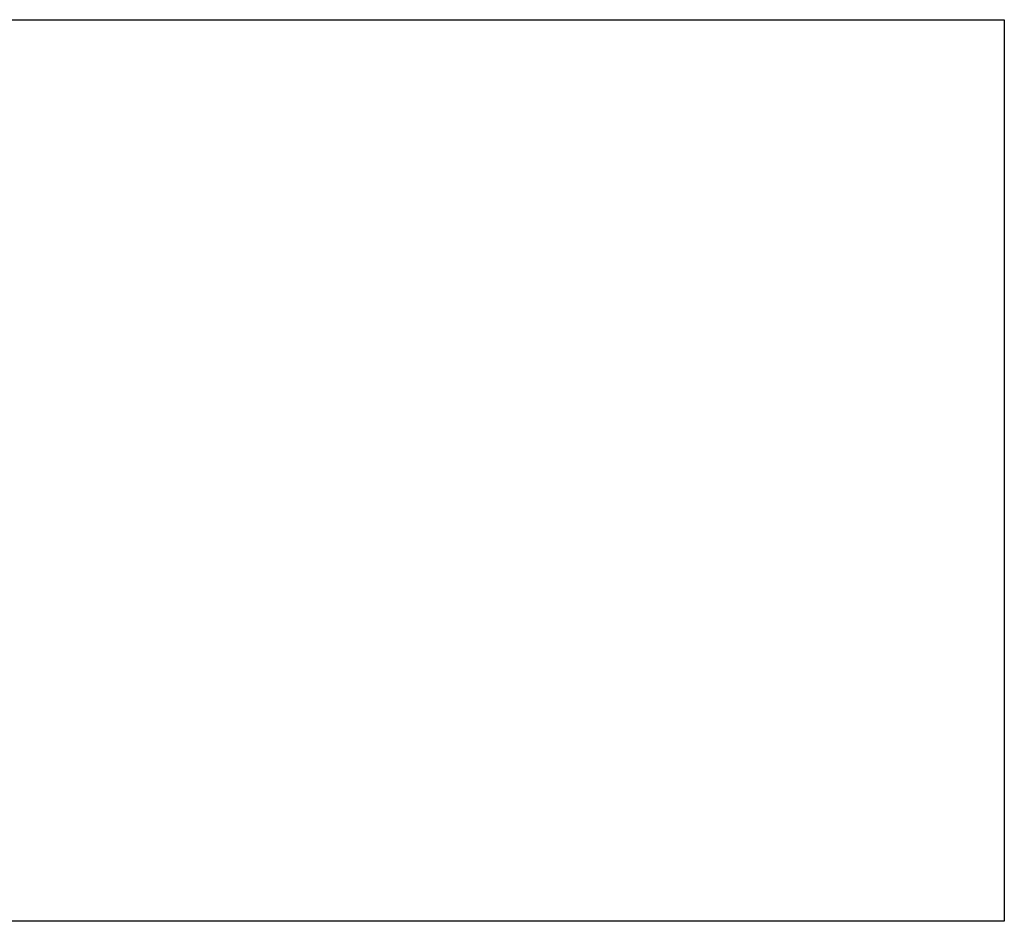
# Model space of a CAD drawing. Extents: x 40.7 to 137.4, y -250.8 to -221.5.
# Tile 297 of 320: x 123.3495 to 123.4151, y -237.8375 to -237.7775. Entities that reach past the tile are written whole.
import ezdxf

# ---------------------------------------------------------------- set-up
doc = ezdxf.new("R2010")
doc.units = 0
doc.header["$MEASUREMENT"] = 0
doc.layers.get('0').update_dxf_attribs({"linetype": 'CONTINUOUS'})

msp = doc.modelspace()

# ---------------------------------------------------------------- linework, layer by layer
at = {"color": 5}
for p, q in [((123.3371655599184, -237.7774505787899), (123.4150892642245, -237.7774505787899)), ((123.4150892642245, -237.7774505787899), (123.4150892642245, -237.8374505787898)), ((123.4150892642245, -237.8374505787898), (123.3114821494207, -237.8374505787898))]:
    msp.add_line(p, q, dxfattribs=at)

doc.saveas('drawing.dxf')
